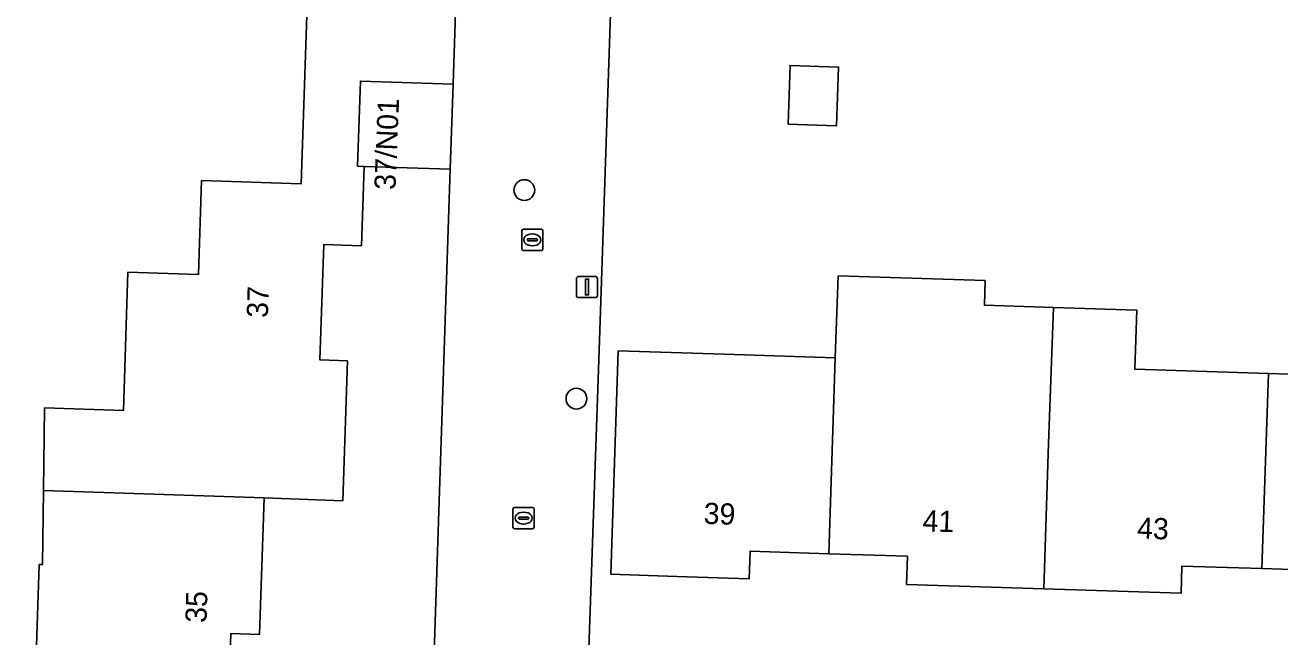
# Model space of a CAD drawing. Extents: x 158455 to 159797, y 387218 to 388672.
# Drawn here: x 159430.5 to 159489.6, y 387765.9 to 387794.8 of the extents above; entities that cross this region are included whole.
import ezdxf

# ---------------------------------------------------------------- set-up
doc = ezdxf.new("R2010")
doc.units = 0
for name, color, linetype in [('IMGEO_Boom', 7, 'Continuous'), ('IMGEO_Erf', 7, 'Continuous'), ('IMGEO_Kolk', 7, 'Continuous'), ('IMGEO_Lichtmast', 7, 'Continuous'), ('IMGEO_Muur', 7, 'Continuous'), ('IMGEO_Pand', 7, 'Continuous'), ('IMGEO_Pand_nummerreeks', 7, 'Continuous'), ('IMGEO_Rijbaan_lokaal_open', 7, 'Continuous')]:
    doc.layers.add(name, color=color, linetype=linetype)

msp = doc.modelspace()

# ---------------------------------------------------------------- linework, layer by layer
at = {"layer": 'IMGEO_Boom'}
for centre in [(159454.047, 387786.988), (159456.5, 387777.166)]:
    msp.add_circle(centre, 0.489, dxfattribs=at)
at = {"layer": 'IMGEO_Erf'}
for points in [[(159431.2, 387769.355), (159431.354, 387769.35), (159431.397, 387772.846), (159431.445, 387776.728), (159435.165, 387776.606), (159435.378, 387783.118), (159438.701, 387783.009), (159438.847, 387787.438), (159443.538, 387787.283), (159443.892, 387798.033), (159445.886, 387797.968), (159450.883, 387797.804), (159454.947, 387800.839), (159455.347, 387814.333), (159447.559, 387825.303), (159442.351, 387825.477)], [(159531.735, 387822.593), (159500, 387823.574), (159459.123, 387824.908), (159458.078, 387794.367), (159457.568, 387779.455), (159457.04, 387764.011), (159457.387, 387764), (159461.065, 387763.878), (159500, 387762.594), (159533.045, 387761.543)], [(159449.774, 387764.272), (159450.561, 387787.974), (159446.507, 387788.107), (159446.384, 387784.366), (159444.602, 387784.424), (159444.424, 387778.987), (159445.715, 387778.944), (159445.499, 387772.361), (159441.789, 387772.489), (159441.579, 387766.06), (159440.226, 387766.104), (159440.102, 387762.323)], [(159492.555, 387769.037), (159488.788, 387769.16), (159485.022, 387769.282), (159484.98, 387767.999), (159478.515, 387768.21), (159472.05, 387768.421), (159472.093, 387769.742), (159468.388, 387769.863), (159464.679, 387769.984), (159464.637, 387768.686), (159461.225, 387768.797), (159458.126, 387768.898), (159458.468, 387779.426), (159463.466, 387779.263), (159468.693, 387779.093), (159468.831, 387782.951), (159475.751, 387782.726), (159475.713, 387781.566), (159478.964, 387781.46), (159482.897, 387781.332), (159482.807, 387778.556), (159489.092, 387778.351), (159495.937, 387778.128)], [(159422.175, 387722.061), (159422.301, 387725.894), (159418.773, 387726.016), (159418.988, 387732.562), (159426.295, 387732.311), (159426.361, 387735.862), (159426.574, 387742.368), (159426.793, 387749.028), (159426.953, 387749.025), (159426.985, 387750), (159427.067, 387752.528), (159430.644, 387752.405), (159430.653, 387752.672), (159430.98, 387762.637), (159431.2, 387769.355)]]:
    msp.add_lwpolyline(points, dxfattribs=at)
msp.add_lwpolyline([(159466.476, 387790.089), (159466.566, 387792.858), (159468.847, 387792.784), (159468.757, 387790.015)], close=True, dxfattribs=at)
at = {"layer": 'IMGEO_Kolk'}
for p, q in [((159453.924, 387784.218), (159453.924, 387785.07)), ((159453.999, 387785.144), (159454.851, 387785.144)), ((159454.925, 387785.07), (159454.925, 387784.218)), ((159454.183, 387784.638), (159454.183, 387784.65)), ((159454.621, 387784.601), (159454.223, 387784.601)), ((159454.226, 387784.687), (159454.624, 387784.687)), ((159454.412, 387784.924), (159454.437, 387784.924)), ((159454.667, 387784.65), (159454.667, 387784.638)), ((159454.851, 387784.144), (159453.999, 387784.144)), ((159454.435, 387784.364), (159454.41, 387784.364)), ((159453.513, 387771.115), (159453.513, 387771.967)), ((159453.588, 387772.041), (159454.44, 387772.041)), ((159454.514, 387771.967), (159454.514, 387771.115)), ((159453.772, 387771.535), (159453.772, 387771.547)), ((159454.21, 387771.498), (159453.812, 387771.498)), ((159453.815, 387771.584), (159454.213, 387771.584)), ((159454.001, 387771.821), (159454.026, 387771.821)), ((159454.256, 387771.547), (159454.256, 387771.535)), ((159454.44, 387771.041), (159453.588, 387771.041)), ((159454.024, 387771.261), (159453.999, 387771.261))]:
    msp.add_line(p, q, dxfattribs=at)
for points in [[(159453.924, 387784.218), (159453.924, 387785.07)], [(159453.999, 387785.144), (159454.851, 387785.144)], [(159454.925, 387785.07), (159454.925, 387784.218)], [(159454.851, 387784.144), (159453.999, 387784.144)], [(159453.513, 387771.115), (159453.513, 387771.967)], [(159453.588, 387772.041), (159454.44, 387772.041)], [(159454.514, 387771.967), (159454.514, 387771.115)], [(159454.44, 387771.041), (159453.588, 387771.041)]]:
    msp.add_lwpolyline(points, dxfattribs=at)
for centre, radius, start, end in [((159454.001, 387785.068), 0.0765, 91.55205, 178.44795), ((159454.001, 387785.068), 0.0765, 91.55205, 178.44795), ((159454.849, 387785.068), 0.0765, 1.55205, 88.44795), ((159454.849, 387785.068), 0.0765, 1.55205, 88.44795), ((159454.223, 387784.647), 0.0403, 85.87752, 175.75265), ((159454.22, 387784.637), 0.0366, 178.93798, 274.71019), ((159454.624, 387784.644), 0.043, 264.86636, 352.45326), ((159454.628, 387784.649), 0.0386, 1.73085, 96.63898), ((159454.001, 387784.22), 0.0765, 181.55205, 268.44795), ((159454.001, 387784.22), 0.0765, 181.55205, 268.44795), ((159454.849, 387784.22), 0.0765, 271.55205, 358.44795), ((159454.849, 387784.22), 0.0765, 271.55205, 358.44795), ((159453.59, 387771.965), 0.0765, 91.55205, 178.44795), ((159453.59, 387771.965), 0.0765, 91.55205, 178.44795), ((159454.438, 387771.965), 0.0765, 1.55205, 88.44795), ((159454.438, 387771.965), 0.0765, 1.55205, 88.44795), ((159453.812, 387771.544), 0.0403, 85.87752, 175.75265), ((159453.809, 387771.534), 0.0366, 178.93798, 274.71019), ((159454.213, 387771.541), 0.043, 264.86636, 352.45326), ((159454.217, 387771.546), 0.0386, 1.73085, 96.63898), ((159453.59, 387771.117), 0.0765, 181.55205, 268.44795), ((159453.59, 387771.117), 0.0765, 181.55205, 268.44795), ((159454.438, 387771.117), 0.0765, 271.55205, 358.44795), ((159454.438, 387771.117), 0.0765, 271.55205, 358.44795)]:
    msp.add_arc(centre, radius, start, end, dxfattribs=at)
for centre, major_axis, ratio, start_param, end_param in [((159454.411, 387784.644), (-0.387, 0.002), 0.722429, 4.712389, 7.853982), ((159454.436, 387784.644), (-0.39, 0.002), 0.717154, 1.570796, 4.712389), ((159454, 387771.541), (-0.387, 0.002), 0.722429, 4.712389, 7.853982), ((159454.025, 387771.541), (-0.39, 0.002), 0.717154, 1.570796, 4.712389)]:
    msp.add_ellipse(centre, major_axis=major_axis, ratio=ratio, start_param=start_param, end_param=end_param, dxfattribs=at)
at = {"layer": 'IMGEO_Lichtmast'}
for p, q in [((159456.501, 387782.023), (159456.501, 387782.823)), ((159456.501, 387782.823), (159456.501, 387782.023)), ((159456.601, 387782.923), (159457.391, 387782.923)), ((159457.391, 387782.923), (159456.601, 387782.923)), ((159457.491, 387782.823), (159457.491, 387782.023)), ((159457.491, 387782.023), (159457.491, 387782.823)), ((159457.391, 387781.923), (159456.601, 387781.923)), ((159456.601, 387781.923), (159457.391, 387781.923))]:
    msp.add_line(p, q, dxfattribs=at)
msp.add_lwpolyline([(159456.921, 387782.798), (159457.071, 387782.798), (159457.071, 387782.048), (159456.921, 387782.048), (159456.921, 387782.798)], dxfattribs=at)
for centre, start, end in [((159456.601, 387782.823), 90, 180), ((159456.601, 387782.823), 90, 180), ((159457.391, 387782.823), 0, 90), ((159457.391, 387782.823), 360, 90), ((159456.601, 387782.023), 180, 270), ((159456.601, 387782.023), 180, 270), ((159457.391, 387782.023), 270, 0), ((159457.391, 387782.023), 270, 0)]:
    msp.add_arc(centre, 0.1, start, end, dxfattribs=at)
at = {"layer": 'IMGEO_Muur'}
msp.add_lwpolyline([(159457.568, 387779.455), (159458.078, 387794.367)], dxfattribs=at)
at = {"layer": 'IMGEO_Pand'}
for points in [[(159446.507, 387788.107), (159446.193, 387788.117), (159446.324, 387792.119), (159450.692, 387791.976), (159450.883, 387797.804), (159445.886, 387797.968), (159443.892, 387798.033), (159443.538, 387787.283), (159438.847, 387787.438), (159438.701, 387783.009), (159435.378, 387783.118), (159435.165, 387776.606), (159431.445, 387776.728), (159431.397, 387772.846), (159441.789, 387772.489), (159445.499, 387772.361), (159445.715, 387778.944), (159444.424, 387778.987), (159444.602, 387784.424), (159446.384, 387784.366)], [(159466.476, 387790.089), (159468.757, 387790.015), (159468.847, 387792.784), (159466.566, 387792.858)], [(159450.692, 387791.976), (159446.324, 387792.119), (159446.193, 387788.117), (159446.507, 387788.107), (159450.561, 387787.974)], [(159468.388, 387769.863), (159472.093, 387769.742), (159472.05, 387768.421), (159478.515, 387768.21), (159478.742, 387775.059), (159478.964, 387781.46), (159475.713, 387781.566), (159475.751, 387782.726), (159468.831, 387782.951), (159468.693, 387779.093)], [(159489.092, 387778.351), (159482.807, 387778.556), (159482.897, 387781.332), (159478.964, 387781.46), (159478.742, 387775.059), (159478.515, 387768.21), (159484.98, 387767.999), (159485.022, 387769.282), (159488.788, 387769.16)], [(159468.388, 387769.863), (159468.693, 387779.093), (159463.466, 387779.263), (159458.468, 387779.426), (159458.126, 387768.898), (159461.225, 387768.797), (159464.637, 387768.686), (159464.679, 387769.984)], [(159499.223, 387774.32), (159495.816, 387774.431), (159495.937, 387778.128), (159489.092, 387778.351), (159488.788, 387769.16), (159492.555, 387769.037), (159492.512, 387767.722), (159498.998, 387767.512)], [(159441.789, 387772.489), (159431.397, 387772.846), (159431.354, 387769.35), (159431.2, 387769.355), (159430.98, 387762.637), (159440.102, 387762.323), (159440.226, 387766.104), (159441.579, 387766.06)]]:
    msp.add_lwpolyline(points, close=True, dxfattribs=at)
at = {"layer": 'IMGEO_Rijbaan_lokaal_open'}
msp.add_lwpolyline([(159458.078, 387794.367), (159459.123, 387824.908), (159447.559, 387825.303), (159455.347, 387814.333), (159454.947, 387800.839), (159450.883, 387797.804), (159450.692, 387791.976), (159450.561, 387787.974), (159449.774, 387764.272), (159457.04, 387764.011), (159457.568, 387779.455)], close=True, dxfattribs=at)

# ---------------------------------------------------------------- texts
at = {"layer": 'IMGEO_Pand_nummerreeks'}
for s, rotation, p in [('37/N01', 87.67455, (159447.978, 387786.986)), ('37', 88.12664, (159441.967, 387780.962)), ('39', 358.06736, (159462.483, 387771.273)), ('41', 358.06736, (159472.791, 387770.925)), ('43', 358.04694, (159482.897, 387770.583)), ('35', 88.14956, (159439.078, 387766.599))]:
    msp.add_text(s, height=1, rotation=rotation, dxfattribs=at).set_placement(p)

doc.saveas('drawing.dxf')
